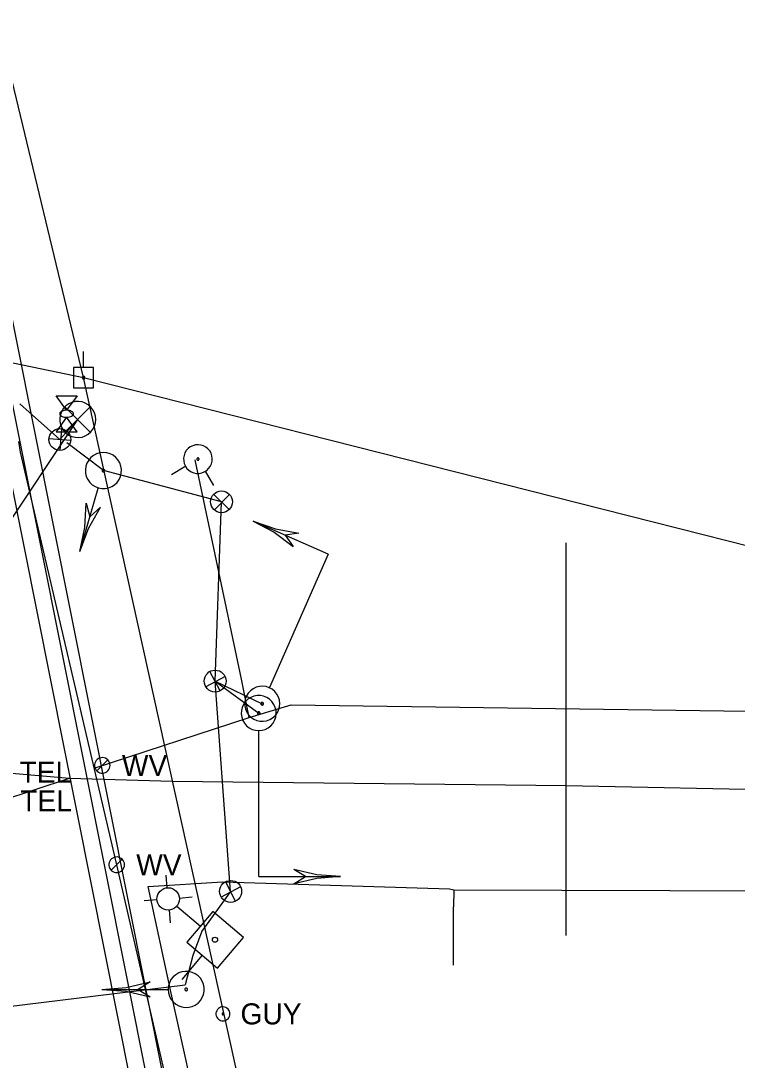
# Model space of a CAD drawing. Extents: x 600849 to 606371, y 330010 to 403088.
# Drawn here: x 604806.1 to 604937, y 339277.5 to 339467.5 of the extents above; entities that cross this region are included whole.
import ezdxf

# ---------------------------------------------------------------- set-up
doc = ezdxf.new("R2010")
doc.units = 0
for name, color, linetype in [('E_LTG', 7, 'Continuous'), ('E_SIG', 7, 'Continuous'), ('E_SIG_Conduit', 7, 'Continuous'), ('E_UTL_AG', 7, 'Continuous'), ('E_UTL_E_UG', 7, 'Continuous'), ('E_UTL_EGuyWire', 7, 'Continuous'), ('E_UTL_EPowerPole', 7, 'Continuous'), ('E_UTL_G_UG', 7, 'Continuous'), ('E_UTL_Overhead', 7, 'Continuous'), ('E_UTL_SAN_UG_MMSD', 7, 'Continuous'), ('E_UTL_SAN_UG_OUTER_LIMITS', 7, 'Continuous'), ('E_UTL_T_MH', 7, 'Continuous'), ('E_UTL_T_UG', 7, 'Continuous'), ('E_UTL_W', 7, 'Continuous'), ('E_UTL_W_UG', 7, 'Continuous'), ('E_UTL_WHydrant', 7, 'Continuous')]:
    doc.layers.add(name, color=color, linetype=linetype)

# ---------------------------------------------------------------- blocks, each defined once
blk = doc.blocks.new('_U326')
at = {"layer": 'E_SIG'}
for p, q in [((0, 6.1), (0, -6.1)), ((-6.09, 0.4), (6.1, 0.4))]:
    blk.add_line(p, q, dxfattribs=at)
blk.add_circle((0, 0.01), 6.1, dxfattribs=at)
blk = doc.blocks.new('_U327')
at = {"layer": 'E_SIG'}
for p, q in [((0, 6.1), (0, -6.1)), ((-6.09, 0.4), (6.1, 0.4))]:
    blk.add_line(p, q, dxfattribs=at)
blk.add_circle((0, 0.01), 6.1, dxfattribs=at)
blk = doc.blocks.new('_U328')
at = {"layer": 'E_SIG'}
for p, q in [((0, 6.1), (0, -6.1)), ((-6.09, 0.4), (6.1, 0.4))]:
    blk.add_line(p, q, dxfattribs=at)
blk.add_circle((0, 0.01), 6.1, dxfattribs=at)
blk = doc.blocks.new('_U329')
at = {"layer": 'E_SIG'}
for p, q in [((0, 6.1), (0, -6.1)), ((-6.09, 0.4), (6.1, 0.4))]:
    blk.add_line(p, q, dxfattribs=at)
blk.add_circle((0, 0.01), 6.1, dxfattribs=at)
blk = doc.blocks.new('PPLM')
at = {"layer": 'E_LTG'}
for p, q in [((37.76, 4.8), (31.39, 11.15)), ((48.66, 4.8), (55.01, 11.15)), ((35.29, -0.66), (13.76, -0.66)), ((37.76, -6.1), (31.39, -12.47)), ((48.66, -6.1), (55.01, -12.47))]:
    blk.add_line(p, q, dxfattribs=at)
blk.add_circle((43.2, -0.66), 7.79, dxfattribs=at)
at = {"layer": 'E_UTL_EPowerPole'}
blk.add_line((-0.24, 14), (-0.24, 36.1), dxfattribs=at)
blk.add_lwpolyline([(-14.25, -14.05), (13.76, -14.05), (13.76, 14), (-14.25, 14)], close=True, dxfattribs=at)
blk.add_circle((0, 0), 1.81, dxfattribs=at)

msp = doc.modelspace()

# ---------------------------------------------------------------- linework, layer by layer
at = {"layer": 'E_SIG'}
msp.add_line((604821.23, 339385.29), (604814.55, 339390.36), dxfattribs=at)
for points in [[(604819.85, 339394.62), (604819.79, 339395.25), (604819.61, 339395.85), (604819.33, 339396.41), (604818.94, 339396.9), (604818.46, 339397.31), (604817.92, 339397.62), (604817.33, 339397.83), (604816.71, 339397.92), (604816.08, 339397.89), (604815.47, 339397.74), (604814.9, 339397.48), (604814.39, 339397.12), (604813.96, 339396.66), (604813.62, 339396.13), (604813.38, 339395.55), (604813.27, 339394.94), (604813.27, 339394.31), (604813.38, 339393.69), (604813.62, 339393.11), (604813.96, 339392.58), (604814.39, 339392.13), (604814.9, 339391.76), (604815.47, 339391.5), (604816.08, 339391.36), (604816.71, 339391.33), (604817.33, 339391.41), (604817.92, 339391.62), (604818.46, 339391.93), (604818.94, 339392.34), (604819.33, 339392.84), (604819.61, 339393.39), (604819.79, 339394), (604819.85, 339394.62)], [(604818.81, 339396.96), (604814.2, 339392.3)], [(604814.2, 339396.91), (604818.86, 339392.26)], [(604820.31, 339382.12), (604820.92, 339382), (604821.55, 339382.01), (604822.17, 339382.13), (604822.75, 339382.36), (604823.27, 339382.7), (604823.73, 339383.13), (604824.09, 339383.65), (604824.35, 339384.22), (604824.5, 339384.83), (604824.53, 339385.45), (604824.44, 339386.07), (604824.23, 339386.67), (604823.91, 339387.21), (604823.5, 339387.68), (604823.01, 339388.07), (604822.45, 339388.36), (604821.85, 339388.53), (604821.22, 339388.59), (604820.6, 339388.53), (604820, 339388.35), (604819.44, 339388.06), (604818.95, 339387.67), (604818.54, 339387.2), (604818.23, 339386.66), (604818.02, 339386.06), (604817.93, 339385.44), (604817.96, 339384.81), (604818.11, 339384.21), (604818.37, 339383.64), (604818.74, 339383.12), (604819.19, 339382.69), (604819.72, 339382.35), (604820.31, 339382.12)], [(604821.16, 339385.05), (604821.21, 339385.04), (604821.25, 339385.04), (604821.3, 339385.05), (604821.35, 339385.07), (604821.39, 339385.09), (604821.42, 339385.13), (604821.45, 339385.16), (604821.47, 339385.21), (604821.48, 339385.26), (604821.48, 339385.3), (604821.47, 339385.35), (604821.46, 339385.4), (604821.43, 339385.44), (604821.4, 339385.47), (604821.37, 339385.5), (604821.32, 339385.53), (604821.28, 339385.54), (604821.23, 339385.54), (604821.18, 339385.54), (604821.14, 339385.52), (604821.09, 339385.5), (604821.06, 339385.47), (604821.02, 339385.44), (604821, 339385.4), (604820.98, 339385.35), (604820.98, 339385.3), (604820.98, 339385.25), (604820.99, 339385.21), (604821.01, 339385.16), (604821.04, 339385.12), (604821.07, 339385.09), (604821.11, 339385.07), (604821.16, 339385.05)], [(604816.92, 339370.51), (604820.29, 339382.07)], [(604816.92, 339370.51), (604817.83, 339374.88), (604818.06, 339379.34)], [(604816.92, 339370.51), (604818.5, 339374.68), (604820.7, 339378.57)], [(604818.06, 339379.34), (604818.77, 339376.84)], [(604818.77, 339376.84), (604820.7, 339378.57)], [(604862.28, 339370.02), (604848.6, 339376.03)], [(604848.6, 339376.03), (604852.69, 339374.6), (604856.96, 339373.82)], [(604848.6, 339376.03), (604852.42, 339373.99), (604855.88, 339371.37)], [(604856.96, 339373.82), (604854.46, 339373.46)], [(604854.46, 339373.46), (604855.88, 339371.37)], [(604862.28, 339370.02), (604851.56, 339345.63)], [(604859.27, 339363.18), (604859.27, 339363.18)], [(604851.54, 339345.58), (604850.96, 339345.78), (604850.36, 339345.85), (604849.75, 339345.82), (604849.16, 339345.66), (604848.61, 339345.4), (604848.12, 339345.04), (604847.7, 339344.6), (604847.38, 339344.08), (604847.16, 339343.51), (604847.06, 339342.91), (604847.07, 339342.3), (604847.19, 339341.71), (604847.42, 339341.14), (604847.76, 339340.64), (604848.19, 339340.2), (604848.69, 339339.86), (604849.25, 339339.61), (604849.84, 339339.48), (604850.45, 339339.46), (604851.05, 339339.55), (604851.62, 339339.76), (604852.14, 339340.07), (604852.6, 339340.47), (604852.97, 339340.96), (604853.24, 339341.5), (604853.4, 339342.09), (604853.45, 339342.7), (604853.39, 339343.3), (604853.21, 339343.88), (604852.92, 339344.42), (604852.54, 339344.89), (604852.07, 339345.29), (604851.54, 339345.58)], [(604849.61, 339337.74), (604850.22, 339337.8), (604850.8, 339337.97), (604851.34, 339338.25), (604851.82, 339338.62), (604852.22, 339339.08), (604852.52, 339339.61), (604852.72, 339340.19), (604852.81, 339340.79), (604852.78, 339341.4), (604852.64, 339341.99), (604852.38, 339342.54), (604852.03, 339343.04), (604851.59, 339343.46), (604851.08, 339343.79), (604850.51, 339344.01), (604849.92, 339344.13), (604849.31, 339344.13), (604848.71, 339344.01), (604848.14, 339343.79), (604847.63, 339343.46), (604847.19, 339343.04), (604846.84, 339342.54), (604846.58, 339341.99), (604846.44, 339341.4), (604846.41, 339340.79), (604846.5, 339340.19), (604846.7, 339339.61), (604847, 339339.08), (604847.4, 339338.62), (604847.88, 339338.25), (604848.42, 339337.97), (604849, 339337.8), (604849.61, 339337.74)], [(604850.35, 339342.88), (604850.3, 339342.89), (604850.26, 339342.9), (604850.21, 339342.89), (604850.17, 339342.88), (604850.12, 339342.86), (604850.09, 339342.83), (604850.06, 339342.8), (604850.03, 339342.76), (604850.01, 339342.72), (604850.01, 339342.67), (604850.01, 339342.63), (604850.02, 339342.58), (604850.03, 339342.54), (604850.06, 339342.5), (604850.09, 339342.46), (604850.13, 339342.44), (604850.17, 339342.42), (604850.22, 339342.41), (604850.27, 339342.41), (604850.31, 339342.41), (604850.36, 339342.43), (604850.4, 339342.45), (604850.43, 339342.49), (604850.46, 339342.52), (604850.48, 339342.56), (604850.49, 339342.61), (604850.5, 339342.66), (604850.49, 339342.7), (604850.48, 339342.75), (604850.45, 339342.79), (604850.43, 339342.82), (604850.39, 339342.85), (604850.35, 339342.88)], [(604849.61, 339340.7), (604849.66, 339340.7), (604849.7, 339340.71), (604849.74, 339340.73), (604849.78, 339340.76), (604849.81, 339340.8), (604849.83, 339340.84), (604849.85, 339340.88), (604849.86, 339340.93), (604849.85, 339340.98), (604849.84, 339341.02), (604849.82, 339341.06), (604849.8, 339341.1), (604849.76, 339341.13), (604849.72, 339341.16), (604849.68, 339341.18), (604849.63, 339341.18), (604849.59, 339341.18), (604849.54, 339341.18), (604849.5, 339341.16), (604849.46, 339341.13), (604849.43, 339341.1), (604849.4, 339341.06), (604849.38, 339341.02), (604849.37, 339340.98), (604849.37, 339340.93), (604849.37, 339340.88), (604849.39, 339340.84), (604849.41, 339340.8), (604849.44, 339340.76), (604849.48, 339340.73), (604849.52, 339340.71), (604849.56, 339340.7), (604849.61, 339340.7)], [(604849.61, 339311.05), (604849.61, 339337.69)], [(604849.61, 339318.52), (604849.61, 339318.52)], [(604849.61, 339311.05), (604864.56, 339311.05)], [(604864.56, 339311.05), (604860.24, 339311.38), (604856.02, 339312.38)], [(604858.15, 339311.05), (604856.02, 339312.38)], [(604864.56, 339311.05), (604860.24, 339310.71), (604856.02, 339309.71)], [(604856.02, 339309.71), (604858.15, 339311.05)], [(604833.06, 339290.43), (604833.12, 339289.81), (604833.3, 339289.21), (604833.58, 339288.65), (604833.97, 339288.15), (604834.45, 339287.74), (604834.99, 339287.43), (604835.58, 339287.22), (604836.2, 339287.14), (604836.83, 339287.17), (604837.44, 339287.31), (604838.01, 339287.57), (604838.52, 339287.94), (604838.95, 339288.39), (604839.29, 339288.92), (604839.53, 339289.5), (604839.64, 339290.12), (604839.64, 339290.75), (604839.53, 339291.36), (604839.29, 339291.94), (604838.95, 339292.47), (604838.52, 339292.93), (604838.01, 339293.29), (604837.44, 339293.55), (604836.83, 339293.7), (604836.2, 339293.73), (604835.58, 339293.64), (604834.99, 339293.43), (604834.45, 339293.12), (604833.97, 339292.71), (604833.58, 339292.22), (604833.3, 339291.66), (604833.12, 339291.06), (604833.06, 339290.43)], [(604820.96, 339290.43), (604825.41, 339290.78), (604829.76, 339291.81)], [(604820.96, 339290.43), (604833, 339290.43)], [(604820.96, 339290.43), (604825.41, 339290.09), (604829.76, 339289.06)], [(604829.76, 339291.8), (604827.56, 339290.43)], [(604827.56, 339290.43), (604829.76, 339289.06)], [(604836.11, 339290.43), (604836.11, 339290.38), (604836.13, 339290.34), (604836.15, 339290.3), (604836.18, 339290.26), (604836.21, 339290.23), (604836.25, 339290.2), (604836.3, 339290.19), (604836.35, 339290.18), (604836.4, 339290.18), (604836.44, 339290.19), (604836.49, 339290.21), (604836.52, 339290.24), (604836.56, 339290.28), (604836.58, 339290.32), (604836.6, 339290.36), (604836.61, 339290.41), (604836.61, 339290.46), (604836.6, 339290.5), (604836.58, 339290.55), (604836.56, 339290.59), (604836.52, 339290.62), (604836.49, 339290.65), (604836.44, 339290.67), (604836.4, 339290.68), (604836.35, 339290.68), (604836.3, 339290.68), (604836.25, 339290.66), (604836.21, 339290.64), (604836.18, 339290.61), (604836.15, 339290.57), (604836.13, 339290.53), (604836.11, 339290.48), (604836.11, 339290.43)]]:
    msp.add_lwpolyline(points, dxfattribs=at)
at = {"layer": 'E_SIG_Conduit'}
for p, q in [((604842.8, 339379.58), (604821.23, 339385.29)), ((604841.64, 339346.8), (604842.8, 339379.58)), ((604844.47, 339308.35), (604841.64, 339346.8))]:
    msp.add_line(p, q, dxfattribs=at)
for points in [[(604813.27, 339390.95), (604805.96, 339397.51)], [(604841.64, 339346.8), (604850.25, 339342.65)], [(604841.64, 339346.8), (604849.61, 339340.94)], [(604844.47, 339308.35), (604839.21, 339301.05), (604837.57, 339296.6), (604836.18, 339291.27)], [(604732.66, 339290.64), (604743.32, 339289.05), (604771.69, 339283.9), (604773.11, 339283.65), (604774.07, 339283.64), (604836.18, 339291.27)]]:
    msp.add_lwpolyline(points, dxfattribs=at)
at = {"layer": 'E_UTL_AG'}
for points in [[(604812.61, 339398.97), (604816.42, 339398.97)], [(604814.51, 339396.31), (604812.61, 339398.97)], [(604816.42, 339398.97), (604814.51, 339396.31)], [(604814.51, 339395.04), (604812.61, 339392.37)], [(604815.78, 339395.67), (604815.76, 339395.79), (604815.69, 339395.91), (604815.58, 339396.01), (604815.43, 339396.11), (604815.25, 339396.19), (604815.04, 339396.25), (604814.81, 339396.29), (604814.57, 339396.31), (604814.33, 339396.3), (604814.09, 339396.27), (604813.88, 339396.22), (604813.68, 339396.15), (604813.51, 339396.06), (604813.38, 339395.96), (604813.29, 339395.85), (604813.25, 339395.73), (604813.25, 339395.61), (604813.29, 339395.49), (604813.38, 339395.38), (604813.51, 339395.28), (604813.68, 339395.19), (604813.88, 339395.12), (604814.09, 339395.07), (604814.33, 339395.04), (604814.57, 339395.04), (604814.81, 339395.05), (604815.04, 339395.09), (604815.25, 339395.15), (604815.43, 339395.23), (604815.58, 339395.33), (604815.69, 339395.44), (604815.76, 339395.55), (604815.78, 339395.67)], [(604816.42, 339392.37), (604814.51, 339395.04)], [(604812.61, 339392.37), (604816.42, 339392.37)]]:
    msp.add_lwpolyline(points, dxfattribs=at)
at = {"layer": 'E_UTL_E_UG'}
msp.add_line((604813.27, 339390.95), (604816.55, 339394.62), dxfattribs=at)
at = {"layer": 'E_UTL_EGuyWire'}
for points in [[(604844.35, 339285.95), (604844.33, 339286.19), (604844.26, 339286.43), (604844.15, 339286.65), (604844, 339286.84), (604843.81, 339287), (604843.6, 339287.12), (604843.37, 339287.2), (604843.13, 339287.23), (604842.89, 339287.22), (604842.65, 339287.16), (604842.43, 339287.06), (604842.23, 339286.92), (604842.06, 339286.74), (604841.93, 339286.54), (604841.84, 339286.31), (604841.79, 339286.07), (604841.79, 339285.83), (604841.84, 339285.59), (604841.93, 339285.36), (604842.06, 339285.16), (604842.23, 339284.98), (604842.43, 339284.84), (604842.65, 339284.74), (604842.89, 339284.68), (604843.13, 339284.67), (604843.37, 339284.7), (604843.6, 339284.78), (604843.81, 339284.91), (604844, 339285.07), (604844.15, 339285.26), (604844.26, 339285.47), (604844.33, 339285.71), (604844.35, 339285.95)], [(604843.23, 339285.95), (604843.23, 339285.98), (604843.22, 339286.01), (604843.21, 339286.04), (604843.19, 339286.06), (604843.16, 339286.08), (604843.14, 339286.1), (604843.11, 339286.11), (604843.08, 339286.11), (604843.05, 339286.11), (604843.02, 339286.1), (604842.99, 339286.09), (604842.97, 339286.07), (604842.94, 339286.05), (604842.93, 339286.02), (604842.92, 339286), (604842.91, 339285.97), (604842.91, 339285.94), (604842.92, 339285.91), (604842.93, 339285.88), (604842.94, 339285.85), (604842.97, 339285.83), (604842.99, 339285.81), (604843.02, 339285.8), (604843.05, 339285.79), (604843.08, 339285.79), (604843.11, 339285.8), (604843.14, 339285.81), (604843.16, 339285.82), (604843.19, 339285.84), (604843.21, 339285.86), (604843.22, 339285.89), (604843.23, 339285.92), (604843.23, 339285.95)]]:
    msp.add_lwpolyline(points, dxfattribs=at)
at = {"layer": 'E_UTL_EPowerPole'}
for points in [[(604817.58, 339404.12), (604817.58, 339407.02)], [(604819.42, 339404.12), (604815.74, 339404.12)], [(604815.74, 339404.12), (604815.74, 339400.42)], [(604819.42, 339400.42), (604819.42, 339404.12)], [(604817.85, 339402.27), (604817.85, 339402.32), (604817.83, 339402.36), (604817.81, 339402.4), (604817.78, 339402.44), (604817.75, 339402.47), (604817.71, 339402.49), (604817.67, 339402.5), (604817.62, 339402.51), (604817.58, 339402.51), (604817.53, 339402.5), (604817.49, 339402.48), (604817.46, 339402.45), (604817.42, 339402.42), (604817.4, 339402.38), (604817.38, 339402.34), (604817.37, 339402.3), (604817.37, 339402.25), (604817.38, 339402.21), (604817.4, 339402.16), (604817.42, 339402.13), (604817.46, 339402.09), (604817.49, 339402.07), (604817.53, 339402.05), (604817.58, 339402.04), (604817.62, 339402.03), (604817.67, 339402.04), (604817.71, 339402.06), (604817.75, 339402.08), (604817.78, 339402.11), (604817.81, 339402.14), (604817.83, 339402.18), (604817.85, 339402.23), (604817.85, 339402.27)], [(604815.74, 339400.42), (604819.42, 339400.42)]]:
    msp.add_lwpolyline(points, dxfattribs=at)
at = {"layer": 'E_UTL_G_UG'}
msp.add_line((604885.21, 339294.86), (604885.21, 339305.54), dxfattribs=at)
for points in [[(604848.74, 339224.99), (604839.38, 339263.68), (604833.64, 339289.73), (604829.38, 339309.27), (604842.98, 339310.1), (604884.47, 339308.8), (604885.27, 339308.62), (604944.46, 339308.43), (604976.87, 339308.43), (605026.37, 339307.52), (605035.2, 339307.44)], [(604885.27, 339308.62), (604885.21, 339305.54)]]:
    msp.add_lwpolyline(points, dxfattribs=at)
at = {"layer": 'E_UTL_Overhead'}
for points in [[(604817.61, 339402.27), (604788.44, 339523.52)], [(604485.37, 339456.11), (604639.72, 339429.19), (604682.95, 339430.26), (604817.61, 339402.27), (604971.42, 339363.31), (605151.48, 339360.77)], [(604840.42, 339298.76), (604817.61, 339402.27)], [(604869.31, 339168.49), (604840.42, 339298.76)]]:
    msp.add_lwpolyline(points, dxfattribs=at)
at = {"layer": 'E_UTL_SAN_UG_MMSD'}
msp.add_line((604854.51, 339147.21), (604642.2, 340212.1), dxfattribs=at)
at = {"layer": 'E_UTL_SAN_UG_OUTER_LIMITS'}
for p, q in [((604857.47, 339147.72), (604645.14, 340212.68)), ((604851.55, 339146.7), (604639.25, 340211.51))]:
    msp.add_line(p, q, dxfattribs=at)
at = {"layer": 'E_UTL_T_UG'}
for points in [[(604802.34, 339330.16), (604802.34, 339373.3), (604816.55, 339394.62)], [(604905.77, 339300.31), (604905.77, 339327.69), (604905.77, 339372.06)], [(604802.47, 339324.93), (604802.34, 339330.16), (604815.04, 339329.07), (604833.78, 339328.51), (604905.77, 339327.69), (604947.48, 339326.87), (604995.92, 339325.96), (605041.41, 339325.29), (605093.86, 339324.38), (605154.88, 339322.71)], [(604802.47, 339324.93), (604815.04, 339329.07)]]:
    msp.add_lwpolyline(points, dxfattribs=at)
at = {"layer": 'E_UTL_W'}
for points in [[(604822.46, 339331.38), (604822.43, 339331.65), (604822.35, 339331.91), (604822.23, 339332.15), (604822.06, 339332.37), (604821.86, 339332.54), (604821.62, 339332.68), (604821.37, 339332.77), (604821.1, 339332.81), (604820.83, 339332.79), (604820.56, 339332.73), (604820.32, 339332.62), (604820.1, 339332.46), (604819.91, 339332.26), (604819.76, 339332.03), (604819.66, 339331.78), (604819.61, 339331.52), (604819.61, 339331.25), (604819.66, 339330.98), (604819.76, 339330.73), (604819.91, 339330.5), (604820.1, 339330.3), (604820.32, 339330.15), (604820.56, 339330.03), (604820.83, 339329.97), (604821.1, 339329.96), (604821.37, 339330), (604821.62, 339330.08), (604821.86, 339330.22), (604822.06, 339330.4), (604822.23, 339330.61), (604822.35, 339330.85), (604822.43, 339331.11), (604822.46, 339331.38)], [(604820.02, 339330.37), (604822.04, 339332.39)], [(604825.09, 339313.21), (604825.06, 339313.48), (604824.98, 339313.74), (604824.86, 339313.98), (604824.69, 339314.2), (604824.49, 339314.37), (604824.25, 339314.51), (604824, 339314.6), (604823.73, 339314.64), (604823.46, 339314.62), (604823.19, 339314.56), (604822.95, 339314.45), (604822.73, 339314.29), (604822.54, 339314.09), (604822.39, 339313.86), (604822.29, 339313.61), (604822.24, 339313.35), (604822.24, 339313.08), (604822.29, 339312.81), (604822.39, 339312.56), (604822.54, 339312.33), (604822.73, 339312.13), (604822.95, 339311.98), (604823.19, 339311.86), (604823.46, 339311.8), (604823.73, 339311.79), (604824, 339311.83), (604824.25, 339311.91), (604824.49, 339312.05), (604824.69, 339312.23), (604824.86, 339312.44), (604824.98, 339312.68), (604825.06, 339312.94), (604825.09, 339313.21)], [(604822.65, 339312.2), (604824.67, 339314.22)]]:
    msp.add_lwpolyline(points, dxfattribs=at)
at = {"layer": 'E_UTL_W_UG'}
for points in [[(604823.66, 339313.21), (604806.06, 339388.65), (604805.77, 339390.57)], [(604847.84, 339340.15), (604846.47, 339347.16), (604837.98, 339387.26)], [(604847.84, 339340.15), (604855.54, 339342.44), (605202.5, 339337.67)], [(604819.54, 339330.89), (604847.84, 339340.15)], [(604874.94, 339090.23), (604823.66, 339313.21)]]:
    msp.add_lwpolyline(points, dxfattribs=at)
at = {"layer": 'E_UTL_WHydrant'}
for points in [[(604835.96, 339388.03), (604835.88, 339387.54), (604835.9, 339387.04), (604836.01, 339386.55), (604836.21, 339386.1), (604836.5, 339385.69), (604836.85, 339385.34), (604837.27, 339385.06), (604837.73, 339384.87), (604838.22, 339384.77), (604838.72, 339384.77), (604839.21, 339384.86), (604839.67, 339385.04), (604840.1, 339385.3), (604840.46, 339385.64), (604840.76, 339386.04), (604840.97, 339386.49), (604841.09, 339386.98), (604841.12, 339387.47), (604841.06, 339387.97), (604840.9, 339388.44), (604840.66, 339388.88), (604840.33, 339389.26), (604839.95, 339389.57), (604839.5, 339389.8), (604839.03, 339389.95), (604838.53, 339390), (604838.04, 339389.96), (604837.56, 339389.83), (604837.11, 339389.6), (604836.71, 339389.3), (604836.38, 339388.93), (604836.13, 339388.5), (604835.96, 339388.03)], [(604838.31, 339387.43), (604838.3, 339387.39), (604838.3, 339387.35), (604838.31, 339387.32), (604838.33, 339387.28), (604838.35, 339387.25), (604838.37, 339387.22), (604838.41, 339387.2), (604838.44, 339387.19), (604838.48, 339387.18), (604838.52, 339387.18), (604838.55, 339387.19), (604838.59, 339387.2), (604838.62, 339387.22), (604838.65, 339387.25), (604838.67, 339387.28), (604838.69, 339387.31), (604838.7, 339387.35), (604838.7, 339387.39), (604838.7, 339387.43), (604838.68, 339387.46), (604838.67, 339387.5), (604838.64, 339387.52), (604838.61, 339387.55), (604838.58, 339387.57), (604838.54, 339387.58), (604838.5, 339387.58), (604838.46, 339387.58), (604838.43, 339387.57), (604838.39, 339387.55), (604838.36, 339387.53), (604838.34, 339387.5), (604838.32, 339387.47), (604838.31, 339387.43)], [(604836.27, 339386.06), (604833.66, 339384.51)], [(604839.82, 339385.15), (604841.37, 339382.54)]]:
    msp.add_lwpolyline(points, dxfattribs=at)

# ---------------------------------------------------------------- block references
at = {"layer": 'E_SIG_Conduit'}
for name, p, xscale, yscale, rotation in [('_U329', (604813.27, 339390.95), 0.3280833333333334, 0.32808333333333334, -94.48666147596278), ('_U328', (604842.8, 339379.58), 0.32808333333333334, 0.3280833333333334, -134.63665154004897), ('_U327', (604841.64, 339346.8), 0.32808333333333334, 0.3280833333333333, -151.60001930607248), ('_U326', (604844.47, 339308.35), 0.3280833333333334, 0.32808333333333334, -152.57657451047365)]:
    msp.add_blockref(name, p, dxfattribs=dict(at, xscale=xscale, yscale=yscale, rotation=rotation))
at = {"layer": 'E_UTL_EPowerPole', "xscale": 0.2624666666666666, "yscale": 0.2624666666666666, "rotation": 139.77031975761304}
msp.add_blockref('PPLM', (604841.61, 339299.51), dxfattribs=at)

# ---------------------------------------------------------------- texts
at = {"layer": 'E_UTL_EGuyWire'}
msp.add_text('GUY', height=3.85, dxfattribs=at).set_placement((604846.28, 339284.03))
at = {"layer": 'E_UTL_T_MH'}
for p in [(604805.91, 339328.22), (604806.04, 339322.99)]:
    msp.add_text('TEL', height=3.849, dxfattribs=at).set_placement(p)
at = {"layer": 'E_UTL_W'}
for p in [(604824.6, 339329.46), (604827.23, 339311.29)]:
    msp.add_text('WV', height=3.85, dxfattribs=at).set_placement(p)

doc.saveas('drawing.dxf')
